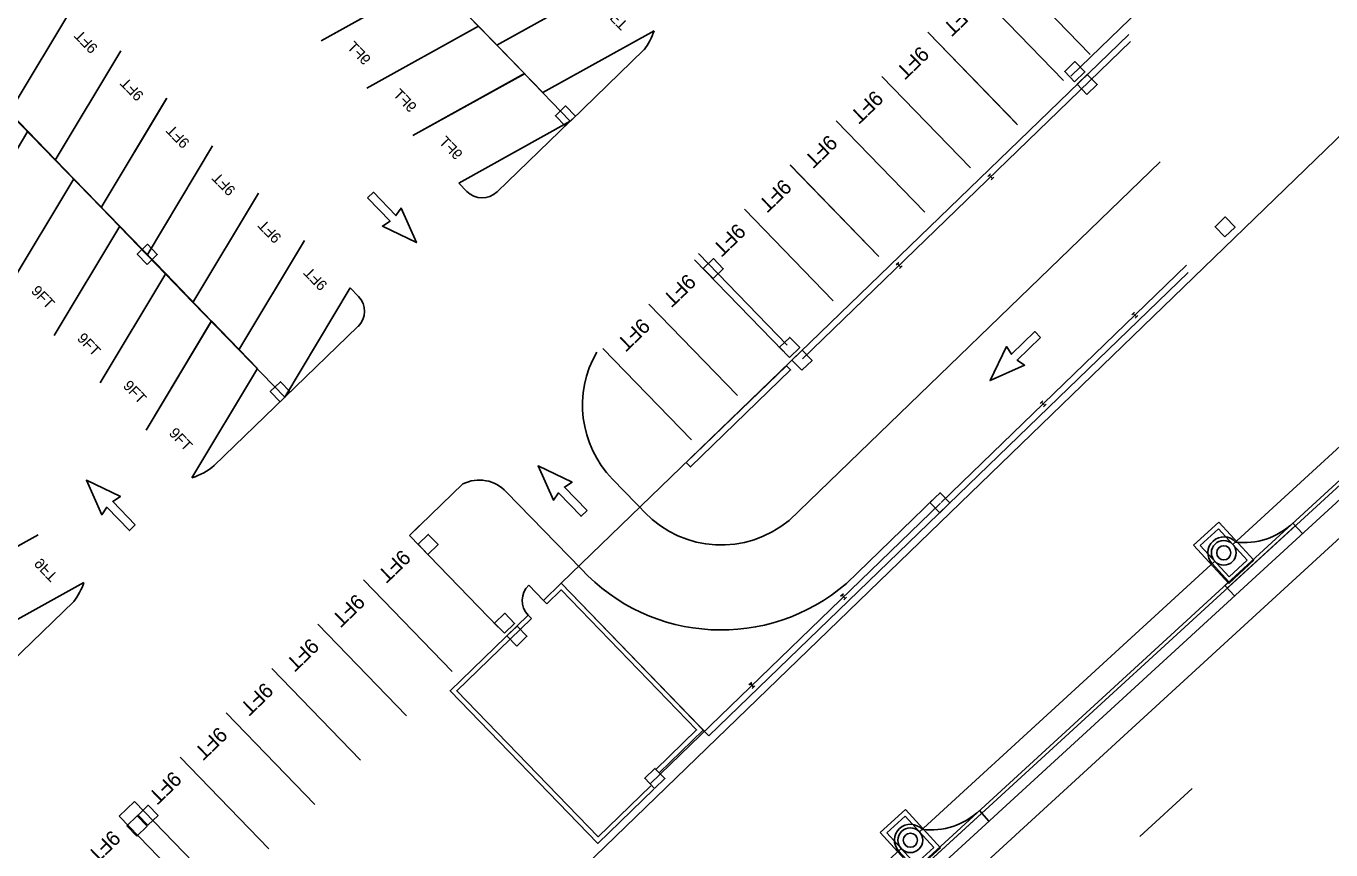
# Model space of a CAD drawing. Extents: x 468143 to 491361, y 1438528 to 1468730.
# Drawn here: x 490416.5 to 490600.6, y 1467393.3 to 1467509.7 of the extents above; entities that cross this region are included whole.
import ezdxf

# ---------------------------------------------------------------- set-up
doc = ezdxf.new("R2010")
doc.units = 0
doc.layers.add('Default', color=7, linetype='Continuous')
doc.layers.add('Xreference_dp', color=7, linetype='Continuous')

# ---------------------------------------------------------------- blocks, each defined once
blk = doc.blocks.new('POINT_DISPLAY')
at = {"layer": 'Default'}
blk.add_line((0, 0), (0, 0), dxfattribs=at)
blk = doc.blocks.new('InltCurb1_35')
at = {"layer": 'Default'}
for p, q in [((2.25, 2), (2.25, 5.5)), ((-10, 2), (-10, 0)), ((3, 2), (2.25, 2)), ((3, 0), (3, 2)), ((-10, 1.5), (3, 1.5))]:
    blk.add_line(p, q, dxfattribs=at)
for radius in [1.75, 1]:
    blk.add_circle((0, 5.5), radius, dxfattribs=at)
for centre, radius, start, end in [((0, 5.5), 2.25, 0, 180), ((-9.85, 12), 10, 269.1432, 319.4677)]:
    blk.add_arc(centre, radius, start, end, dxfattribs=at)
for p in [(0, 7.75), (-1.6, 6.2), (-1.22, 6.76), (-0.66, 7.12), (0, 7.25), (0, 7.25), (0.7, 7.1), (1.26, 6.72), (1.62, 6.16), (-1.75, 5.5), (-1.75, 5.5), (-1.62, 4.84), (-1.26, 4.28), (-0.7, 3.9), (0, 5.5), (0, 5.5), (0, 3.75), (0, 3.75), (0.66, 3.88), (1.22, 4.24), (1.6, 4.8), (1.75, 5.5), (1.75, 5.5), (0, 0), (0, 0)]:
    blk.add_blockref('POINT_DISPLAY', p, dxfattribs=at)
blk = doc.blocks.new('JBottom35x60')
at = {"layer": 'Default'}
for p, q in [((2.42, 3.67), (-2.42, 3.67)), ((-2.42, 3.67), (-2.42, -3.67)), ((-1.75, -3), (-1.75, 3)), ((-1.75, 3), (1.75, 3)), ((1.75, 3), (1.75, -3)), ((2.42, -3.67), (2.42, 3.67)), ((-2.42, -3.67), (2.42, -3.67)), ((1.75, -3), (-1.75, -3))]:
    blk.add_line(p, q, dxfattribs=at)
for p in [(-1.75, 3), (0, 3), (0, 3), (0, 3), (1.75, 3), (-1.75, 0), (-1.75, 0), (0, 0), (0, 0), (0, 0), (1.75, 0), (1.75, 0), (-1.75, -3), (0, -3), (0, -3), (0, -3), (1.75, -3)]:
    blk.add_blockref('POINT_DISPLAY', p, dxfattribs=at)
blk = doc.blocks.new('STALL 9FT')
at = {"layer": 'Default'}
for points in [[(0, 0), (0, 216)], [(108, 216), (108, 0)]]:
    blk.add_lwpolyline(points, dxfattribs=at)
blk.add_text('9FT', height=25, dxfattribs=at).set_placement((24.7, 7.1))
blk = doc.blocks.new('STALL 9FT-75D')
at = {"layer": 'Default'}
for p, q in [((0, 0), (111.8, 0)), ((111.8, 0), (167.7, -208.6))]:
    blk.add_line(p, q, dxfattribs=at)
blk.add_lwpolyline([(55.9, -208.6), (0, 0)], dxfattribs=at)
blk.add_text('9FT', height=18, dxfattribs=at).set_placement((86.4, -185.9))
blk = doc.blocks.new('arrow-thru')
at = {"layer": 'Default'}
blk.add_lwpolyline([(14.99997, 0), (28.999942, 0), (28.999942, 54.99989), (43.999912, 51.999896), (21.999956, 111.999776), (0, 51.999896), (14.99997, 54.99989)], close=True, dxfattribs=at)
blk = doc.blocks.new('door')
at = {"layer": 'Default'}
blk.add_line((0, 0), (0, 36), dxfattribs=at)
blk.add_arc((0, 0), 36, 90, 180, dxfattribs=at)
blk = doc.blocks.new('cable suppt')
at = {"layer": 'Default'}
for points in [[(-3.2, 4), (3.2, 4)], [(0, -4), (0, 4)], [(-3.2, -4), (3.2, -4)]]:
    blk.add_lwpolyline(points, dxfattribs=at)
blk = doc.blocks.new('cable suppt bay')
at = {"layer": 'Default'}
for p in [(227.999544, 0.999998), (443.999112, 0.999998)]:
    blk.add_blockref('cable suppt', p, dxfattribs=at)
blk = doc.blocks.new('Col 24x24')
at = {"layer": 'Default'}
blk.add_lwpolyline([(-11.999976, -11.999976), (-11.999976, 11.999976), (11.999976, 11.999976), (11.999976, -11.999976), (-11.999976, -11.999976)], dxfattribs=at)
blk.add_lwpolyline([(-11.999976, -11.999976), (11.999976, -11.999976), (11.999976, 11.999976), (-11.999976, 11.999976)], close=True, dxfattribs=at)

msp = doc.modelspace()

# ---------------------------------------------------------------- linework, layer by layer
at = {"layer": 'Xreference_dp'}
for p, q in [((490805.65, 1467632.56), (490450.66, 1467306.84)), ((490805.99, 1467632.19), (490451, 1467306.47)), ((490807, 1467631.09), (490452.01, 1467305.36)), ((490809.79, 1467628.22), (490454.72, 1467302.42)), ((490491.96, 1467430.98), (490572.05, 1467508.48)), ((490491.96, 1467430.98), (490572.05, 1467508.48)), ((490493.25, 1467496.24), (490482.91, 1467486.24)), ((490493.25, 1467496.24), (490482.91, 1467486.24)), ((490576.48, 1467490.5), (490524.15, 1467439.86)), ((490576.48, 1467490.5), (490524.15, 1467439.86)), ((490477.52, 1467487.5), (490478.67, 1467486.31)), ((490477.52, 1467487.5), (490478.67, 1467486.31)), ((490580.45, 1467474.85), (490512.82, 1467409.42)), ((490580.45, 1467474.85), (490512.82, 1467409.42)), ((490628.42, 1467474.69), (490586.76, 1467436.47)), ((490462.21, 1467472.68), (490463.36, 1467471.48)), ((490462.21, 1467472.68), (490463.36, 1467471.48)), ((490452.95, 1467457.24), (490463.29, 1467467.24)), ((490452.95, 1467457.24), (490463.29, 1467467.24)), ((490470.55, 1467437.73), (490478.08, 1467445.02)), ((490470.55, 1467437.73), (490478.08, 1467445.02)), ((490494.77, 1467433.01), (490484.22, 1467443.9)), ((490494.77, 1467433.01), (490484.22, 1467443.9)), ((490544.73, 1467443.08), (490532.21, 1467430.97)), ((490544.73, 1467443.08), (490532.21, 1467430.97)), ((490470.55, 1467437.73), (490471.99, 1467439.12)), ((490470.55, 1467437.73), (490471.99, 1467439.12)), ((490584.19, 1467434.1), (490542.53, 1467395.89)), ((490491.96, 1467430.98), (490512.82, 1467409.42)), ((490491.96, 1467430.98), (490512.82, 1467409.42)), ((490489.47, 1467428.57), (490489.94, 1467428.09)), ((490489.47, 1467428.57), (490489.94, 1467428.09)), ((490487.32, 1467426.48), (490487.78, 1467426.01)), ((490487.32, 1467426.48), (490487.78, 1467426.01)), ((490581, 1467402), (490573.63, 1467395.24)), ((490429.6, 1467398.11), (490431.74, 1467400.18)), ((490429.6, 1467398.11), (490431.74, 1467400.18)), ((490539.96, 1467393.52), (490484.37, 1467342.51))]:
    msp.add_line(p, q, dxfattribs=at)
msp.add_lwpolyline([(490342.06, 1467246.02), (490137.16, 1467457.76), (490471.58, 1467781.33), (490516.38, 1467735.04), (490628.6, 1467843.61), (490790.28, 1467676.55), (490385, 1467284.32)], close=True, dxfattribs=at)
msp.add_lwpolyline([(490342.06, 1467246.02), (490137.16, 1467457.76), (490471.58, 1467781.33), (490516.38, 1467735.04), (490628.6, 1467843.61), (490790.28, 1467676.55), (490385, 1467284.32)], close=True, dxfattribs=at)
for points in [[(490563.91, 1467502.58), (490605.58, 1467542.91)], [(490563.91, 1467502.58), (490605.58, 1467542.91)], [(490503.65, 1467506.3), (490493.31, 1467496.3)], [(490503.65, 1467506.3), (490493.31, 1467496.3)], [(490572.3, 1467507.46), (490526.01, 1467462.65)], [(490572.3, 1467507.46), (490526.01, 1467462.65)], [(490545.6, 1467442.41), (490580.2, 1467475.9)], [(490545.6, 1467442.41), (490580.2, 1467475.9)], [(490509.62, 1467448.02), (490523.77, 1467461.7), (490524.35, 1467461.11), (490510.2, 1467447.42), (490509.62, 1467448.02)], [(490509.62, 1467448.02), (490523.77, 1467461.7), (490524.35, 1467461.11), (490510.2, 1467447.42), (490509.62, 1467448.02)], [(490443, 1467447.61), (490453.01, 1467457.3)], [(490443, 1467447.61), (490453.01, 1467457.3)], [(490504.18, 1467440.54), (490499.2, 1467445.68)], [(490504.18, 1467440.54), (490499.2, 1467445.68)], [(490504.52, 1467402.66), (490545.48, 1467442.3)], [(490504.52, 1467402.66), (490545.48, 1467442.3)], [(490505.78, 1467404.23), (490512.01, 1467410.26), (490491.96, 1467430.98), (490489.47, 1467428.57)], [(490505.78, 1467404.23), (490512.01, 1467410.26), (490491.96, 1467430.98), (490489.47, 1467428.57)], [(490489.94, 1467428.09), (490491.95, 1467430.04), (490511.07, 1467410.27), (490505.32, 1467404.71)], [(490489.94, 1467428.09), (490491.95, 1467430.04), (490511.07, 1467410.27), (490505.32, 1467404.71)], [(490423.18, 1467428.41), (490412.84, 1467418.4)], [(490423.18, 1467428.41), (490412.84, 1467418.4)], [(490487.32, 1467426.48), (490476.29, 1467415.81), (490497.15, 1467394.25), (490505.06, 1467401.91)], [(490487.32, 1467426.48), (490476.29, 1467415.81), (490497.15, 1467394.25), (490505.06, 1467401.91)], [(490504.6, 1467402.39), (490497.17, 1467395.2), (490477.24, 1467415.8), (490487.78, 1467426.01)], [(490504.6, 1467402.39), (490497.17, 1467395.2), (490477.24, 1467415.8), (490487.78, 1467426.01)]]:
    msp.add_lwpolyline(points, dxfattribs=at)
for centre, radius, start, end in [((490495.99, 1467512.11), 9.62, 322.8196, 341.1637), ((490495.99, 1467512.11), 9.62, 322.8196, 341.1637), ((490480.83, 1467488.39), 3, 224.0571, 314.0571), ((490480.83, 1467488.39), 3, 224.0571, 314.0571), ((490461.21, 1467469.4), 3, 314.0571, 44.0571), ((490461.21, 1467469.4), 3, 314.0571, 44.0571), ((490509.98, 1467456.12), 15, 149.9845, 224.0629), ((490509.98, 1467456.12), 15, 149.9845, 224.0629), ((490437.41, 1467454.08), 8.55, 286.6869, 310.8574), ((490437.41, 1467454.08), 8.55, 286.6869, 310.8574), ((490480.4, 1467440.3), 5.25, 43.276, 116.1617), ((490480.4, 1467440.3), 5.25, 43.276, 116.1617), ((490514.55, 1467451.39), 15, 224.0371, 309.7771), ((490514.55, 1467451.39), 15, 224.0371, 309.7771), ((490514.55, 1467451.39), 27, 222.9011, 310.8672), ((490514.55, 1467451.39), 27, 222.9011, 310.8672), ((490415.52, 1467434.22), 9.62, 322.8196, 341.1637), ((490415.52, 1467434.22), 9.62, 322.8196, 341.1637), ((488571.3, 1469355.06), 2903.53, 306.9274, 317.95297), ((488571.3, 1469355.06), 2904.28, 306.9274, 317.95297), ((488571.3, 1469355.06), 2905.78, 306.9274, 317.95297), ((488571.3, 1469355.06), 2911.78, 306.9274, 317.95297), ((488571.3, 1469355.06), 2923.78, 306.9274, 317.95297)]:
    msp.add_arc(centre, radius, start, end, dxfattribs=at)

# ---------------------------------------------------------------- block references
for name, p, xscale, yscale, rotation in [('STALL 9FT-75D', (490407.6, 1467504.11), 0.0833307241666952, 0.08333072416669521, 134.05706724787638), ('STALL 9FT-75D', (490407.6, 1467504.11), 0.0833307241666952, 0.08333072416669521, 134.05706724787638), ('STALL 9FT-75D', (490473.82, 1467516.33), 0.08333072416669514, -0.08333072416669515, 134.0570672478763), ('STALL 9FT-75D', (490473.82, 1467516.33), 0.08333072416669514, -0.08333072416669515, 134.0570672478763), ('STALL 9FT-75D', (490476.4, 1467513.66), 0.0833307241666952, -0.0833307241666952, -45.94293275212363), ('STALL 9FT-75D', (490476.4, 1467513.66), 0.0833307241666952, -0.0833307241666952, -45.94293275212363), ('STALL 9FT', (490560.58, 1467524.85), 0.08333072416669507, 0.08333072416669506, -135.94293275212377), ('STALL 9FT', (490560.58, 1467524.85), 0.08333072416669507, 0.08333072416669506, -135.94293275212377), ('STALL 9FT-75D', (490414.08, 1467497.41), 0.0833307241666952, 0.08333072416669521, 134.05706724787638), ('STALL 9FT-75D', (490414.08, 1467497.41), 0.0833307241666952, 0.08333072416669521, 134.05706724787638), ('STALL 9FT-75D', (490480.29, 1467509.63), 0.08333072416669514, -0.08333072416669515, 134.0570672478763), ('STALL 9FT-75D', (490480.29, 1467509.63), 0.08333072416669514, -0.08333072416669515, 134.0570672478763), ('STALL 9FT-75D', (490482.88, 1467506.96), 0.0833307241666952, -0.0833307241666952, -45.94293275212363), ('STALL 9FT-75D', (490482.88, 1467506.96), 0.0833307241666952, -0.0833307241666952, -45.94293275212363), ('STALL 9FT', (490550.32, 1467514.92), 0.08333072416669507, 0.08333072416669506, -135.94293275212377), ('STALL 9FT', (490550.32, 1467514.92), 0.08333072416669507, 0.08333072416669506, -135.94293275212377), ('STALL 9FT-75D', (490420.56, 1467490.72), 0.0833307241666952, 0.08333072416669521, 134.05706724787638), ('STALL 9FT-75D', (490420.56, 1467490.72), 0.0833307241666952, 0.08333072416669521, 134.05706724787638), ('STALL 9FT-75D', (490486.77, 1467502.94), 0.08333072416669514, -0.08333072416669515, 134.0570672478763), ('STALL 9FT-75D', (490486.77, 1467502.94), 0.08333072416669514, -0.08333072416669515, 134.0570672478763), ('STALL 9FT', (490543.7, 1467508.82), 0.08333072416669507, 0.08333072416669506, -135.94293275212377), ('STALL 9FT', (490543.7, 1467508.82), 0.08333072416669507, 0.08333072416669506, -135.94293275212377), ('STALL 9FT-75D', (490493.25, 1467496.24), 0.08333072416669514, -0.08333072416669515, 134.0570672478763), ('STALL 9FT-75D', (490493.25, 1467496.24), 0.08333072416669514, -0.08333072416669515, 134.0570672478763), ('STALL 9FT-75D', (490427.04, 1467484.02), 0.0833307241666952, 0.08333072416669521, 134.05706724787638), ('STALL 9FT-75D', (490427.04, 1467484.02), 0.0833307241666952, 0.08333072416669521, 134.05706724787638), ('Col 24x24', (490564.45, 1467503.22), 0.0833307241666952, 0.0833307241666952, 44.062944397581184), ('Col 24x24', (490564.45, 1467503.22), 0.0833307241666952, 0.0833307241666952, 44.062944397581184), ('STALL 9FT', (490537.23, 1467502.56), 0.08333072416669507, 0.08333072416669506, -135.94293275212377), ('STALL 9FT', (490537.23, 1467502.56), 0.08333072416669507, 0.08333072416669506, -135.94293275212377), ('Col 24x24', (490566.19, 1467501.42), 0.0833307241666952, 0.0833307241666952, 44.062944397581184), ('Col 24x24', (490566.19, 1467501.42), 0.0833307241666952, 0.0833307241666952, 44.062944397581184), ('STALL 9FT-75D', (490410.24, 1467501.5), 0.08333072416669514, 0.08333072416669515, -45.942932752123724), ('STALL 9FT-75D', (490410.24, 1467501.5), 0.08333072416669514, 0.08333072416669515, -45.942932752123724), ('STALL 9FT-75D', (490433.52, 1467477.33), 0.0833307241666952, 0.08333072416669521, 134.05706724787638), ('STALL 9FT-75D', (490433.52, 1467477.33), 0.0833307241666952, 0.08333072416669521, 134.05706724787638), ('Col 24x24', (490492.57, 1467496.97), 0.0833307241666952, 0.0833307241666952, 44.062944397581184), ('Col 24x24', (490492.57, 1467496.97), 0.0833307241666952, 0.0833307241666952, 44.062944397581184), ('STALL 9FT', (490530.76, 1467496.3), 0.08333072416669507, 0.08333072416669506, -135.94293275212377), ('STALL 9FT', (490530.76, 1467496.3), 0.08333072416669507, 0.08333072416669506, -135.94293275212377), ('STALL 9FT-75D', (490416.72, 1467494.8), 0.08333072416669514, 0.08333072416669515, -45.942932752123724), ('STALL 9FT-75D', (490416.72, 1467494.8), 0.08333072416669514, 0.08333072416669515, -45.942932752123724), ('STALL 9FT-75D', (490440, 1467470.63), 0.0833307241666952, 0.08333072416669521, 134.05706724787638), ('STALL 9FT-75D', (490440, 1467470.63), 0.0833307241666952, 0.08333072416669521, 134.05706724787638), ('STALL 9FT', (490524.29, 1467490.05), 0.08333072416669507, 0.08333072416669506, -135.94293275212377), ('STALL 9FT', (490524.29, 1467490.05), 0.08333072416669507, 0.08333072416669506, -135.94293275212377), ('STALL 9FT-75D', (490423.2, 1467488.1), 0.08333072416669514, 0.08333072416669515, -45.942932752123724), ('STALL 9FT-75D', (490423.2, 1467488.1), 0.08333072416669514, 0.08333072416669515, -45.942932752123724), ('cable suppt bay', (490566.31, 1467501.54), 0.0833307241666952, -0.08333072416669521, -135.93706329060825), ('cable suppt bay', (490566.31, 1467501.54), 0.0833307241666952, -0.08333072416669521, -135.93706329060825), ('STALL 9FT-75D', (490446.47, 1467463.93), 0.0833307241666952, 0.08333072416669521, 134.05706724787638), ('STALL 9FT-75D', (490446.47, 1467463.93), 0.0833307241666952, 0.08333072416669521, 134.05706724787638), ('arrow-thru', (490463.73, 1467484.52), 0.08333072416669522, -0.08333072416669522, 44.057067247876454), ('arrow-thru', (490463.73, 1467484.52), 0.08333072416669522, -0.08333072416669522, 44.057067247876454), ('STALL 9FT', (490517.82, 1467483.79), 0.08333072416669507, 0.08333072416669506, -135.94293275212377), ('STALL 9FT', (490517.82, 1467483.79), 0.08333072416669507, 0.08333072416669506, -135.94293275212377), ('Col 24x24', (490585.66, 1467481.3), 0.0833307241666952, 0.0833307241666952, 44.062944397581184), ('Col 24x24', (490585.66, 1467481.3), 0.0833307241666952, 0.0833307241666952, 44.062944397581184), ('STALL 9FT-75D', (490429.68, 1467481.41), 0.08333072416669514, 0.08333072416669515, -45.942932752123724), ('STALL 9FT-75D', (490429.68, 1467481.41), 0.08333072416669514, 0.08333072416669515, -45.942932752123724), ('Col 24x24', (490433.55, 1467477.43), 0.0833307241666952, 0.0833307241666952, 44.062944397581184), ('Col 24x24', (490433.55, 1467477.43), 0.0833307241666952, 0.0833307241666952, 44.062944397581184), ('STALL 9FT-75D', (490452.95, 1467457.24), 0.0833307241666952, 0.08333072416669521, 134.05706724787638), ('STALL 9FT-75D', (490452.95, 1467457.24), 0.0833307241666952, 0.08333072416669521, 134.05706724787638), ('Col 24x24', (490513.43, 1467475.41), 0.0833307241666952, 0.0833307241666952, 44.062944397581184), ('Col 24x24', (490513.43, 1467475.41), 0.0833307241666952, 0.0833307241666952, 44.062944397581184), ('STALL 9FT', (490510.79, 1467476.67), 0.08333072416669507, 0.08333072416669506, -135.94293275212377), ('STALL 9FT', (490510.79, 1467476.67), 0.08333072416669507, 0.08333072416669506, -135.94293275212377), ('STALL 9FT-75D', (490436.16, 1467474.71), 0.08333072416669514, 0.08333072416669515, -45.942932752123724), ('STALL 9FT-75D', (490436.16, 1467474.71), 0.08333072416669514, 0.08333072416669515, -45.942932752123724), ('STALL 9FT', (490504.32, 1467470.41), 0.08333072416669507, 0.08333072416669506, -135.94293275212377), ('STALL 9FT', (490504.32, 1467470.41), 0.08333072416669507, 0.08333072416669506, -135.94293275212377), ('STALL 9FT-75D', (490442.64, 1467468.02), 0.08333072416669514, 0.08333072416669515, -45.942932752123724), ('STALL 9FT-75D', (490442.64, 1467468.02), 0.08333072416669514, 0.08333072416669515, -45.942932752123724), ('cable suppt bay', (490586.5, 1467482.11), 0.08333072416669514, 0.08333072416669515, -135.9370632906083), ('cable suppt bay', (490586.5, 1467482.11), 0.08333072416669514, 0.08333072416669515, -135.9370632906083), ('arrow-thru', (490560.47, 1467464.78), 0.0833307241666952, 0.08333072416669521, 134.05706724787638), ('arrow-thru', (490560.47, 1467464.78), 0.0833307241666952, 0.08333072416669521, 134.05706724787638), ('Col 24x24', (490524.21, 1467464.28), 0.0833307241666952, 0.0833307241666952, 44.062944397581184), ('Col 24x24', (490524.21, 1467464.28), 0.0833307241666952, 0.0833307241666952, 44.062944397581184), ('Col 24x24', (490525.95, 1467462.48), 0.0833307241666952, 0.0833307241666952, 44.062944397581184), ('Col 24x24', (490525.95, 1467462.48), 0.0833307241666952, 0.0833307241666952, 44.062944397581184), ('Col 24x24', (490452.33, 1467458.03), 0.0833307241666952, 0.0833307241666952, 44.062944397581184), ('Col 24x24', (490452.33, 1467458.03), 0.0833307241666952, 0.0833307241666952, 44.062944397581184), ('STALL 9FT-75D', (490395.93, 1467435.76), 0.0833307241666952, -0.0833307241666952, -45.94293275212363), ('STALL 9FT-75D', (490395.93, 1467435.76), 0.0833307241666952, -0.0833307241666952, -45.94293275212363), ('arrow-thru', (490496.51, 1467442.13), 0.08333072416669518, -0.08333072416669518, -135.93706329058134), ('arrow-thru', (490496.51, 1467442.13), 0.08333072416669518, -0.08333072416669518, -135.93706329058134), ('arrow-thru', (490432.77, 1467440.1), 0.0833307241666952, -0.08333072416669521, -135.9429327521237), ('arrow-thru', (490432.77, 1467440.1), 0.0833307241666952, -0.08333072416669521, -135.9429327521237), ('Col 24x24', (490545.42, 1467442.36), 0.0833307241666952, 0.0833307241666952, 44.062944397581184), ('Col 24x24', (490545.42, 1467442.36), 0.0833307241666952, 0.0833307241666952, 44.062944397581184), ('STALL 9FT-75D', (490402.41, 1467429.07), 0.0833307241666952, -0.0833307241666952, -45.94293275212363), ('STALL 9FT-75D', (490402.41, 1467429.07), 0.0833307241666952, -0.0833307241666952, -45.94293275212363), ('STALL 9FT', (490470.55, 1467437.73), 0.08333072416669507, 0.08333072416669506, -135.94293275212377), ('STALL 9FT', (490470.55, 1467437.73), 0.08333072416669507, 0.08333072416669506, -135.94293275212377), ('Col 24x24', (490473.19, 1467436.47), 0.0833307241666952, 0.0833307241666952, 44.062944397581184), ('Col 24x24', (490473.19, 1467436.47), 0.0833307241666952, 0.0833307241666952, 44.062944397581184), ('STALL 9FT', (490464.08, 1467431.47), 0.08333072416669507, 0.08333072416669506, -135.94293275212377), ('STALL 9FT', (490464.08, 1467431.47), 0.08333072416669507, 0.08333072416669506, -135.94293275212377), ('door', (490489.47, 1467428.57), 0.0833307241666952, 0.08333072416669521, 44.06294439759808), ('door', (490489.47, 1467428.57), 0.0833307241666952, 0.08333072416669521, 44.06294439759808), ('cable suppt bay', (490545.42, 1467442.36), 0.08333072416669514, 0.08333072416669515, -135.9370632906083), ('cable suppt bay', (490545.42, 1467442.36), 0.08333072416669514, 0.08333072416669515, -135.9370632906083), ('cable suppt bay', (490545.42, 1467442.36), 0.08333072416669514, 0.08333072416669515, -135.9370632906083), ('cable suppt bay', (490545.42, 1467442.36), 0.08333072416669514, 0.08333072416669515, -135.9370632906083), ('Col 24x24', (490483.97, 1467425.33), 0.0833307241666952, 0.0833307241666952, 44.062944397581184), ('Col 24x24', (490483.97, 1467425.33), 0.0833307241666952, 0.0833307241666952, 44.062944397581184), ('STALL 9FT', (490457.61, 1467425.22), 0.08333072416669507, 0.08333072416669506, -135.94293275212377), ('STALL 9FT', (490457.61, 1467425.22), 0.08333072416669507, 0.08333072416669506, -135.94293275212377), ('Col 24x24', (490485.71, 1467423.53), 0.0833307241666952, 0.0833307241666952, 44.062944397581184), ('Col 24x24', (490485.71, 1467423.53), 0.0833307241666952, 0.0833307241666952, 44.062944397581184), ('STALL 9FT', (490451.15, 1467418.96), 0.08333072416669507, 0.08333072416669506, -135.94293275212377), ('STALL 9FT', (490451.15, 1467418.96), 0.08333072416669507, 0.08333072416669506, -135.94293275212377), ('STALL 9FT', (490444.68, 1467412.7), 0.08333072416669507, 0.08333072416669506, -135.94293275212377), ('STALL 9FT', (490444.68, 1467412.7), 0.08333072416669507, 0.08333072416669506, -135.94293275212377), ('STALL 9FT', (490438.21, 1467406.44), 0.08333072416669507, 0.08333072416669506, -135.94293275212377), ('STALL 9FT', (490438.21, 1467406.44), 0.08333072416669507, 0.08333072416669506, -135.94293275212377), ('Col 24x24', (490505.18, 1467403.42), 0.0833307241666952, 0.0833307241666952, 44.062944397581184), ('Col 24x24', (490505.18, 1467403.42), 0.0833307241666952, 0.0833307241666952, 44.062944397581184), ('Col 24x24', (490433.67, 1467398.22), 0.0833307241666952, 0.0833307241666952, 44.062944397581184), ('Col 24x24', (490433.67, 1467398.22), 0.0833307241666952, 0.0833307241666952, 44.062944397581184), ('STALL 9FT', (490429.6, 1467398.11), 0.08333072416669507, 0.08333072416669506, -135.94293275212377), ('STALL 9FT', (490429.6, 1467398.11), 0.08333072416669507, 0.08333072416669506, -135.94293275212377), ('Col 24x24', (490432.11, 1467396.71), 0.0833307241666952, 0.0833307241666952, 44.062944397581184), ('Col 24x24', (490432.11, 1467396.71), 0.0833307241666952, 0.0833307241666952, 44.062944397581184)]:
    msp.add_blockref(name, p, dxfattribs=dict(at, xscale=xscale, yscale=yscale, rotation=rotation))
at = {"layer": 'Xreference_dp', "yscale": -1.0000000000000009, "rotation": -137.4618289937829}
for p in [(490589.19, 1467431.23), (490544.96, 1467390.65)]:
    msp.add_blockref('InltCurb1_35', p, dxfattribs=at)
at = {"layer": 'Xreference_dp', "rotation": 42.53817100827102}
for p in [(490585.47, 1467435.29), (490541.24, 1467394.7)]:
    msp.add_blockref('JBottom35x60', p, dxfattribs=at)

doc.saveas('drawing.dxf')
